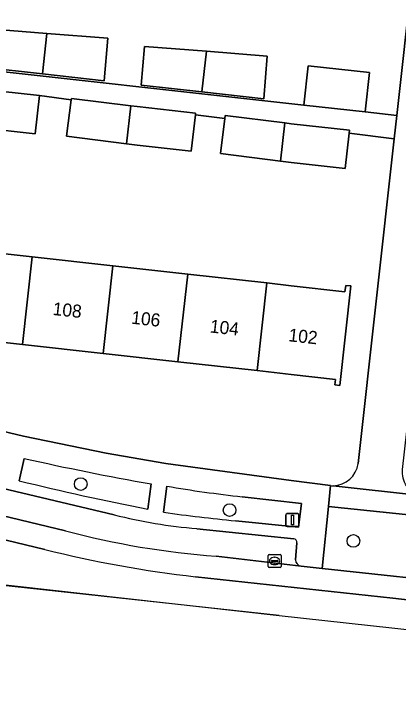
# Model space of a CAD drawing. Extents: x 162026 to 163502, y 387295 to 388169.
# Drawn here: x 162478.6 to 162508.3, y 387368.3 to 387421.7 of the extents above; entities that cross this region are included whole.
import ezdxf

# ---------------------------------------------------------------- set-up
doc = ezdxf.new("R2010")
doc.units = 0
for name, color, linetype in [('IMGEO_Boom', 7, 'Continuous'), ('IMGEO_Erf', 7, 'Continuous'), ('IMGEO_Groenvoorziening', 7, 'Continuous'), ('IMGEO_Kolk', 7, 'Continuous'), ('IMGEO_Lichtmast', 7, 'Continuous'), ('IMGEO_Pand', 7, 'Continuous'), ('IMGEO_Pand_nummerreeks', 7, 'Continuous'), ('IMGEO_Parkeervlak_open', 7, 'Continuous'), ('IMGEO_Rijbaan_lokaal_gesloten', 7, 'Continuous'), ('IMGEO_Rijbaan_lokaal_open', 7, 'Continuous'), ('IMGEO_Voetpad_open', 7, 'Continuous')]:
    doc.layers.add(name, color=color, linetype=linetype)

msp = doc.modelspace()

# ---------------------------------------------------------------- linework, layer by layer
at = {"layer": 'IMGEO_Boom'}
for centre in [(162483.783, 387385.441), (162495.259, 387383.432), (162504.808, 387381.061)]:
    msp.add_circle(centre, 0.489, dxfattribs=at)
at = {"layer": 'IMGEO_Erf'}
for points in [[(162509.017, 387437.102), (162500, 387438.095), (162465.999, 387441.839), (162463.184, 387442.149), (162461.926, 387430.151), (162461.4, 387425.126), (162461.084, 387422.106), (162468.848, 387421.233), (162473.565, 387420.703), (162473.229, 387417.716), (162500.991, 387414.639), (162501.327, 387417.676), (162506.042, 387417.154), (162505.706, 387414.116), (162508.158, 387413.846), (162510.534, 387435.171)], [(162507.958, 387412.048), (162504.48, 387412.467), (162504.18, 387409.76), (162500, 387410.223), (162499.185, 387410.327), (162494.558, 387410.915), (162494.905, 387413.619), (162492.621, 387413.894), (162492.31, 387411.083), (162488.13, 387411.546), (162487.315, 387411.65), (162482.688, 387412.238), (162483.049, 387415.046), (162480.603, 387415.37), (162480.277, 387412.424), (162476.097, 387412.887)], [(162505.17, 387387.017), (162507.958, 387412.048)], [(162474.235, 387403.599), (162480.044, 387402.952), (162486.268, 387402.258), (162492.036, 387401.615), (162498.138, 387400.935), (162500, 387400.727), (162504.16, 387400.263), (162504.214, 387400.749), (162504.608, 387400.705), (162503.753, 387393.04), (162503.388, 387393.081), (162503.435, 387393.506), (162500, 387393.889), (162497.385, 387394.181), (162491.283, 387394.861), (162485.515, 387395.504), (162479.291, 387396.198), (162473.482, 387396.845)], [(162452.941, 387395.422), (162479.373, 387389.141), (162485.737, 387387.815), (162490.344, 387387.037), (162500, 387385.729), (162503.031, 387385.319)]]:
    msp.add_lwpolyline(points, dxfattribs=at)
for points in [[(162485.862, 387419.797), (162485.603, 387416.511), (162480.831, 387417.047), (162476.158, 387417.571), (162476.393, 387420.544), (162481.182, 387420.166)], [(162493.481, 387418.783), (162498.16, 387418.414), (162497.901, 387415.128), (162493.13, 387415.663), (162488.456, 387416.188), (162488.691, 387419.161)]]:
    msp.add_lwpolyline(points, close=True, dxfattribs=at)
for centre, radius, start, end in [((162503.22, 387387.277), 1.968, 271.1746, 352.4008), ((162503.219, 387387.178), 1.868, 264.2334, 271.2653)]:
    msp.add_arc(centre, radius, start, end, dxfattribs=at)
at = {"layer": 'IMGEO_Groenvoorziening'}
for points in [[(162479.414, 387387.417), (162479.029, 387385.694)], [(162488.962, 387383.505), (162489.203, 387385.449)], [(162490.413, 387385.285), (162490.172, 387383.268)], [(162495.724, 387382.605), (162500.567, 387382.109), (162500.794, 387383.935), (162496.235, 387384.466)]]:
    msp.add_lwpolyline(points, dxfattribs=at)
msp.add_lwpolyline([(162502.899, 387383.719), (162502.394, 387378.935), (162507.888, 387378.356), (162515.504, 387377.53), (162515.843, 387380.694), (162515.685, 387380.71), (162515.866, 387382.364), (162510.06, 387382.973)], close=True, dxfattribs=at)
for centre, radius, start, end in [((162529.021, 387608.836), 226.908, 257.37195, 259.8934), ((162532.164, 387603.172), 223.875, 256.27033, 258.87368), ((162505.475, 387471.25), 87.274, 260.06229, 263.92282), ((162510.257, 387527.879), 145.999, 262.09297, 264.28741)]:
    msp.add_arc(centre, radius, start, end, dxfattribs=at)
at = {"layer": 'IMGEO_Kolk'}
for p, q in [((162498.23, 387379.092), (162498.23, 387379.944)), ((162498.305, 387380.018), (162499.157, 387380.018)), ((162498.718, 387379.798), (162498.743, 387379.798)), ((162499.231, 387379.944), (162499.231, 387379.092)), ((162498.489, 387379.512), (162498.489, 387379.524)), ((162498.927, 387379.475), (162498.529, 387379.475)), ((162498.532, 387379.561), (162498.93, 387379.561)), ((162498.741, 387379.238), (162498.716, 387379.238)), ((162498.973, 387379.524), (162498.973, 387379.512)), ((162499.157, 387379.018), (162498.305, 387379.018))]:
    msp.add_line(p, q, dxfattribs=at)
for points in [[(162498.23, 387379.092), (162498.23, 387379.944)], [(162498.305, 387380.018), (162499.157, 387380.018)], [(162499.231, 387379.944), (162499.231, 387379.092)], [(162499.157, 387379.018), (162498.305, 387379.018)]]:
    msp.add_lwpolyline(points, dxfattribs=at)
for centre, radius, start, end in [((162498.307, 387379.942), 0.0765, 91.552, 178.448), ((162498.307, 387379.942), 0.0765, 91.552, 178.448), ((162499.155, 387379.942), 0.0765, 1.552, 88.448), ((162499.155, 387379.942), 0.0765, 1.552, 88.448), ((162498.529, 387379.521), 0.0403, 85.8775, 175.7526), ((162498.526, 387379.511), 0.0366, 178.938, 274.7102), ((162498.93, 387379.518), 0.043, 264.8664, 352.4533), ((162498.934, 387379.523), 0.0386, 1.7309, 96.639), ((162498.307, 387379.094), 0.0765, 181.552, 268.448), ((162498.307, 387379.094), 0.0765, 181.552, 268.448), ((162499.155, 387379.094), 0.0765, 271.552, 358.448), ((162499.155, 387379.094), 0.0765, 271.552, 358.448)]:
    msp.add_arc(centre, radius, start, end, dxfattribs=at)
for centre, major_axis, ratio, start_param, end_param in [((162498.717, 387379.518), (-0.387, 0.002), 0.722429, 4.712389, 7.853982), ((162498.742, 387379.518), (-0.39, 0.002), 0.717154, 1.570796, 4.712389)]:
    msp.add_ellipse(centre, major_axis=major_axis, ratio=ratio, start_param=start_param, end_param=end_param, dxfattribs=at)
at = {"layer": 'IMGEO_Lichtmast'}
for p, q in [((162499.607, 387382.263), (162499.607, 387383.063)), ((162499.607, 387383.063), (162499.607, 387382.263)), ((162499.707, 387383.163), (162500.497, 387383.163)), ((162500.497, 387383.163), (162499.707, 387383.163)), ((162500.597, 387383.063), (162500.597, 387382.263)), ((162500.597, 387382.263), (162500.597, 387383.063)), ((162500.497, 387382.163), (162499.707, 387382.163)), ((162499.707, 387382.163), (162500.497, 387382.163))]:
    msp.add_line(p, q, dxfattribs=at)
msp.add_lwpolyline([(162500.027, 387383.038), (162500.177, 387383.038), (162500.177, 387382.288), (162500.027, 387382.288), (162500.027, 387383.038)], dxfattribs=at)
for centre, start, end in [((162499.707, 387383.063), 90, 180), ((162499.707, 387383.063), 90, 180), ((162500.497, 387383.063), 0, 90), ((162500.497, 387383.063), 360, 90), ((162499.707, 387382.263), 180, 270), ((162499.707, 387382.263), 180, 270), ((162500.497, 387382.263), 270, 0), ((162500.497, 387382.263), 270, 0)]:
    msp.add_arc(centre, 0.1, start, end, dxfattribs=at)
at = {"layer": 'IMGEO_Pand'}
for points in [[(162481.182, 387420.166), (162476.393, 387420.544), (162476.158, 387417.571), (162480.831, 387417.047)], [(162480.831, 387417.047), (162485.603, 387416.511), (162485.862, 387419.797), (162481.182, 387420.166)], [(162488.691, 387419.161), (162488.456, 387416.188), (162493.13, 387415.663), (162493.481, 387418.783)], [(162497.901, 387415.128), (162498.16, 387418.414), (162493.481, 387418.783), (162493.13, 387415.663)], [(162506.042, 387417.154), (162501.327, 387417.676), (162500.991, 387414.639), (162505.706, 387414.116)], [(162476.097, 387412.887), (162480.277, 387412.424), (162480.603, 387415.37), (162476.097, 387415.869), (162475.61, 387415.929), (162475.282, 387412.991)], [(162487.643, 387414.588), (162483.062, 387415.151), (162483.049, 387415.046), (162482.688, 387412.238), (162487.315, 387411.65)], [(162492.621, 387413.894), (162492.636, 387414.029), (162488.13, 387414.528), (162487.643, 387414.588), (162487.315, 387411.65), (162488.13, 387411.546), (162492.31, 387411.083)], [(162499.513, 387413.265), (162494.932, 387413.828), (162494.905, 387413.619), (162494.558, 387410.915), (162499.185, 387410.327)], [(162504.48, 387412.467), (162504.506, 387412.706), (162500, 387413.205), (162499.513, 387413.265), (162499.185, 387410.327), (162500, 387410.223), (162504.18, 387409.76)], [(162473.482, 387396.845), (162479.291, 387396.198), (162480.044, 387402.952), (162474.235, 387403.599)], [(162486.268, 387402.258), (162480.044, 387402.952), (162479.291, 387396.198), (162485.515, 387395.504)], [(162492.036, 387401.615), (162486.268, 387402.258), (162485.515, 387395.504), (162491.283, 387394.861)], [(162498.138, 387400.935), (162492.036, 387401.615), (162491.283, 387394.861), (162497.385, 387394.181)], [(162497.385, 387394.181), (162500, 387393.889), (162503.435, 387393.506), (162503.388, 387393.081), (162503.753, 387393.04), (162504.608, 387400.705), (162504.214, 387400.749), (162504.16, 387400.263), (162500, 387400.727), (162498.138, 387400.935)]]:
    msp.add_lwpolyline(points, close=True, dxfattribs=at)
at = {"layer": 'IMGEO_Parkeervlak_open'}
for points in [[(162486.36, 387383.07), (162454.39, 387390.648)], [(162453.238, 387388.898), (162482.612, 387381.839)], [(162500.208, 387381.232), (162492.746, 387382.005)], [(162500.341, 387379.609), (162500.45, 387380.916)], [(162494.229, 387379.882), (162500.773, 387379.123)]]:
    msp.add_lwpolyline(points, dxfattribs=at)
for centre, radius, start, end in [((162496.309, 387423.047), 41.196, 256.025, 265.0387), ((162498.98, 387443.546), 63.841, 255.14376, 265.7317), ((162500.15, 387380.937), 0.301, 356.0506, 78.8408), ((162500.848, 387379.624), 0.507, 181.751, 261.5161)]:
    msp.add_arc(centre, radius, start, end, dxfattribs=at)
at = {"layer": 'IMGEO_Rijbaan_lokaal_gesloten'}
for points in [[(162381.722, 387407.605), (162380.574, 387405.433), (162389.995, 387402.241), (162400.227, 387399.776), (162452.771, 387387.216), (162481.027, 387380.405)], [(162482.612, 387381.839), (162453.238, 387388.898)], [(162492.641, 387378.303), (162507.846, 387376.647), (162518.186, 387375.46), (162559.818, 387370.862), (162564.23, 387370.379), (162566.622, 387370.117), (162566.814, 387371.862), (162527.979, 387376.004), (162517.123, 387377.359), (162515.504, 387377.53), (162507.888, 387378.356), (162502.394, 387378.935), (162500.773, 387379.123), (162494.229, 387379.882)]]:
    msp.add_lwpolyline(points, dxfattribs=at)
msp.add_lwpolyline([(162463.978, 387379.236), (162499.096, 387375.311), (162499.096, 387375.311), (162468.286, 387378.661)], close=True, dxfattribs=at)
for centre, radius, start, end in [((162498.98, 387443.546), 63.841, 255.14376, 265.7317), ((162502.629, 387466.622), 88.882, 255.93421, 263.54815)]:
    msp.add_arc(centre, radius, start, end, dxfattribs=at)
at = {"layer": 'IMGEO_Rijbaan_lokaal_open'}
for points in [[(162481.027, 387380.405), (162452.771, 387387.216), (162400.227, 387399.776), (162389.995, 387402.241), (162380.574, 387405.433)], [(162388.45, 387391.853), (162377.842, 387394.075), (162376.939, 387394.301), (162376.19, 387390.853), (162376.19, 387390.853), (162381.469, 387390.258), (162453.483, 387380.638), (162463.978, 387379.236), (162499.096, 387375.311), (162499.096, 387375.311), (162509.658, 387374.162), (162563.988, 387368.254)], [(162563.988, 387368.254), (162564.23, 387370.379), (162559.818, 387370.862), (162518.186, 387375.46), (162507.846, 387376.647), (162492.641, 387378.303)]]:
    msp.add_lwpolyline(points, dxfattribs=at)
msp.add_arc((162502.629, 387466.622), 88.882, 255.93421, 263.54815, dxfattribs=at)
at = {"layer": 'IMGEO_Voetpad_open'}
for points in [[(162510.534, 387435.171), (162508.158, 387413.846), (162507.958, 387412.048), (162505.17, 387387.017)], [(162503.26, 387385.31), (162509.987, 387384.553), (162509.827, 387384.602), (162509.673, 387384.665), (162509.524, 387384.741), (162509.383, 387384.831), (162509.25, 387384.932), (162509.127, 387385.046), (162509.015, 387385.169), (162508.914, 387385.302), (162508.826, 387385.444), (162508.75, 387385.593), (162508.688, 387385.748), (162508.64, 387385.908), (162508.607, 387386.072), (162508.588, 387386.238), (162508.585, 387386.405), (162508.596, 387386.572), (162511.463, 387412.025), (162511.63, 387413.504), (162514.018, 387434.709)], [(162476.097, 387415.869), (162480.603, 387415.37), (162483.049, 387415.046), (162483.062, 387415.151), (162487.643, 387414.588), (162488.13, 387414.528), (162492.636, 387414.029), (162492.621, 387413.894), (162494.905, 387413.619), (162494.932, 387413.828), (162499.513, 387413.265), (162500, 387413.205), (162504.506, 387412.706), (162504.48, 387412.467), (162507.958, 387412.048), (162508.158, 387413.846), (162505.706, 387414.116), (162500.991, 387414.639), (162473.229, 387417.716)], [(162500.773, 387379.123), (162502.394, 387378.935), (162502.899, 387383.719), (162503.031, 387385.319), (162500, 387385.729), (162490.344, 387387.037), (162485.737, 387387.815), (162479.373, 387389.141), (162452.941, 387395.422)], [(162454.39, 387390.648), (162486.36, 387383.07)], [(162479.029, 387385.694), (162479.414, 387387.417)], [(162489.203, 387385.449), (162488.962, 387383.505)], [(162490.172, 387383.268), (162490.413, 387385.285)], [(162503.031, 387385.319), (162502.899, 387383.719), (162510.06, 387382.973), (162515.866, 387382.364), (162515.685, 387380.71), (162515.843, 387380.694), (162515.504, 387377.53), (162517.123, 387377.359)], [(162573.591, 387377.545), (162565.941, 387378.346), (162514.853, 387383.996), (162510.251, 387384.505), (162510.151, 387384.519), (162509.987, 387384.553), (162503.26, 387385.31)], [(162496.235, 387384.466), (162500.794, 387383.935), (162500.567, 387382.109), (162495.724, 387382.605)], [(162492.746, 387382.005), (162500.208, 387381.232)], [(162500.45, 387380.916), (162500.341, 387379.609)]]:
    msp.add_lwpolyline(points, dxfattribs=at)
for centre, radius, start, end in [((162529.021, 387608.836), 226.908, 257.37195, 259.8934), ((162503.22, 387387.277), 1.968, 271.1746, 352.4008), ((162532.164, 387603.172), 223.875, 256.27033, 258.87368), ((162505.475, 387471.25), 87.274, 260.06229, 263.92282), ((162503.219, 387387.178), 1.868, 264.2334, 271.2653), ((162496.309, 387423.047), 41.196, 256.025, 265.0387), ((162510.257, 387527.879), 145.999, 262.09297, 264.28741), ((162500.15, 387380.937), 0.301, 356.0506, 78.8408), ((162500.848, 387379.624), 0.507, 181.751, 261.5161)]:
    msp.add_arc(centre, radius, start, end, dxfattribs=at)

# ---------------------------------------------------------------- texts
at = {"layer": 'IMGEO_Pand_nummerreeks'}
for s, p in [('108', (162481.586, 387398.477)), ('106', (162487.645, 387397.802)), ('104', (162493.707, 387397.126)), ('102', (162499.767, 387396.45))]:
    msp.add_text(s, height=1, rotation=353.6387, dxfattribs=at).set_placement(p)

doc.saveas('drawing.dxf')
